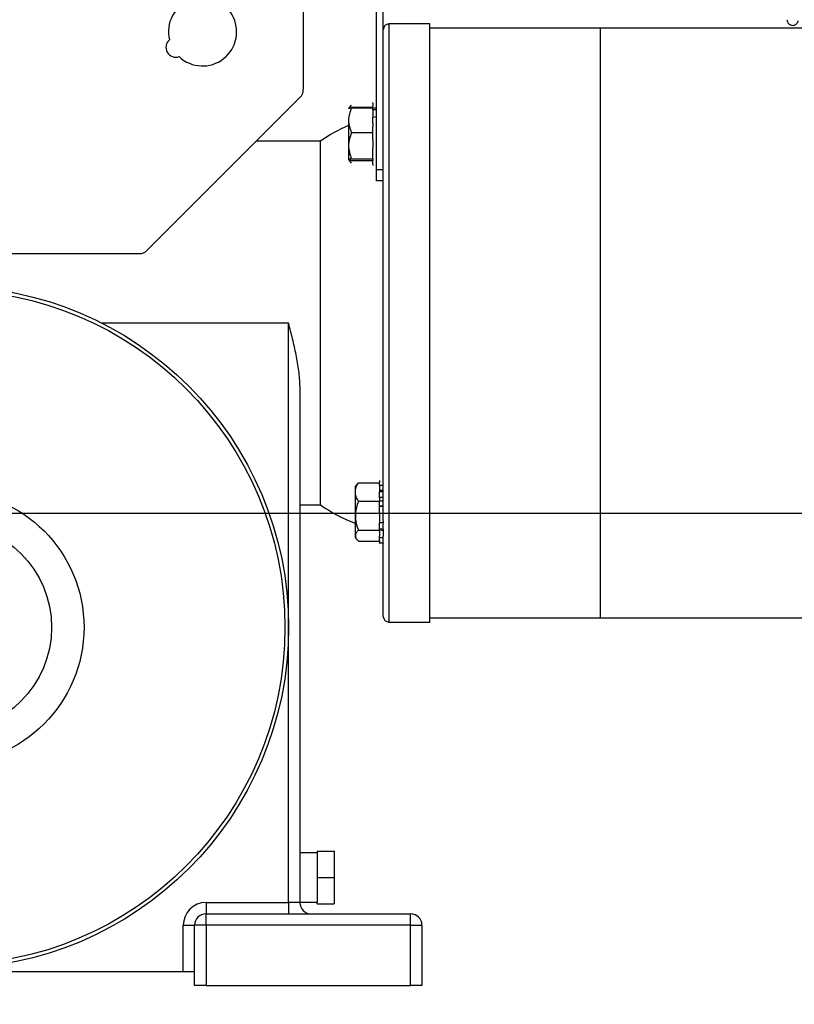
# Model space of a CAD drawing. Header units: inches. Extents: x 170 to 284, y 215 to 248.
# Tile 329 of 656: x 186.768 to 187.057, y 243.671 to 244.038. Entities that reach past the tile are written whole.
import ezdxf

# ---------------------------------------------------------------- set-up
doc = ezdxf.new("R2010")
doc.units = ezdxf.units.IN
doc.header["$LTSCALE"] = 0.25
doc.header["$MEASUREMENT"] = 0
doc.layers.add('ANNOTATIONS', color=1, linetype='Continuous')
doc.layers.add('LH BENCH MOUNT', color=7, linetype='Continuous')
doc.styles.add('ARIAL', font='arial.ttf', dxfattribs={"height": 0.09375})
doc.dimstyles.new('STANDARD$0', dxfattribs={"dimtxt": 0.09375, "dimasz": 0.09375, "dimexe": 0.03125, "dimexo": 0.046875, "dimgap": 0.09, "dimtad": 0, "dimtih": 1, "dimtoh": 1, "dimdec": 4, "dimzin": 0, "dimdsep": 46, "dimtxsty": 'ARIAL', "dimcen": 0.09, "dimadec": 0, "dimazin": 0, "dimtfac": 1, "dimtdec": 4, "dimtofl": 0, "dimtmove": 0, "dimatfit": 1, "dimfxl": 1, "dimtolj": 1, "dimtzin": 0, "dimarcsym": 0})

# ---------------------------------------------------------------- blocks, each defined once
blk = doc.blocks.new('*D18')
at = {"layer": 'ANNOTATIONS', "color": 0, "lineweight": -2, "transparency": 16777216}
for p, q in [((185.9644948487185, 245.1675370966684), (185.9644948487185, 245.9014140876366)), ((187.3643717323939, 244.0675010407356), (187.3643717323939, 245.9014140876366)), ((186.0582448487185, 245.8701640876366), (186.3541591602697, 245.8701640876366)), ((187.2706217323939, 245.8701640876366), (186.9747074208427, 245.8701640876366))]:
    blk.add_line(p, q, dxfattribs=at)
at = {"layer": 'ANNOTATIONS', "color": 0, "transparency": 16777216}
for points in [[(186.0582448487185, 245.8857890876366), (186.0582448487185, 245.8545390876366), (185.9644948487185, 245.8701640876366)], [(187.2706217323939, 245.8857890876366), (187.2706217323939, 245.8545390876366), (187.3643717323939, 245.8701640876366)]]:
    blk.add_solid(points, dxfattribs=at)
at = {"layer": 'defpoints', "color": 0, "transparency": 16777216}
for p in [(187.3643717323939, 245.8701640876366), (185.9644948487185, 245.1206620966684), (187.3643717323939, 244.0206260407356)]:
    blk.add_point(p, dxfattribs=at)
at = {"layer": 'ANNOTATIONS', "color": 0, "transparency": 16777216, "insert": (186.6644332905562, 245.8701640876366), "char_height": 0.09375, "attachment_point": 5, "style": 'ARIAL'}
blk.add_mtext('\\A1;DIM "A"', dxfattribs=at)
blk = doc.blocks.new('*D21')
at = {"layer": 'ANNOTATIONS', "color": 0, "lineweight": -2, "transparency": 16777216}
for p, q in [((186.9101974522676, 244.747824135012), (188.244724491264, 244.747824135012)), ((188.213474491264, 244.654074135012), (188.213474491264, 242.3921205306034)), ((188.213474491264, 239.695306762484), (188.213474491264, 241.9572603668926)), ((187.7483049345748, 239.601556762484), (188.244724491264, 239.601556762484))]:
    blk.add_line(p, q, dxfattribs=at)
at = {"layer": 'ANNOTATIONS', "color": 0, "transparency": 16777216}
for points in [[(188.197849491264, 244.654074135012), (188.229099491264, 244.654074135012), (188.213474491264, 244.747824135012)], [(188.197849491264, 239.695306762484), (188.229099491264, 239.695306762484), (188.213474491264, 239.601556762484)]]:
    blk.add_solid(points, dxfattribs=at)
at = {"layer": 'defpoints', "color": 0, "transparency": 16777216}
for p in [(186.8633224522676, 244.747824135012), (187.7014299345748, 239.601556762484), (188.213474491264, 239.601556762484)]:
    blk.add_point(p, dxfattribs=at)
at = {"layer": 'ANNOTATIONS', "color": 0, "transparency": 16777216, "insert": (188.2134744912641, 242.1746904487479), "char_height": 0.09375, "attachment_point": 5, "style": 'ARIAL'}
blk.add_mtext('\\A1;TOTAL\\PHEIGHT', dxfattribs=at)

msp = doc.modelspace()

# ---------------------------------------------------------------- hatches: boundary and pattern name
at = {"layer": 'LH BENCH MOUNT'}
h = msp.add_hatch(dxfattribs=at)
h.set_pattern_fill('ANSI31', color=256, scale=0.34241245, angle=2.8e-322, style=0)
h.set_pattern_definition([(45, (176.1263761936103, 238.0091787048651), (-0.03026527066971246, 0.03026527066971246), [])])
edge = h.paths.add_edge_path(flags=0)
edge.add_arc((186.41301658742, 243.9014011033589), 0.021400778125, 89.9999999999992, 390.52248781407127, ccw=False)
edge.add_line((186.41301658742, 243.9228018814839), (186.485779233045, 243.9228018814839))
edge.add_arc((186.485779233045, 244.3336968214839), 0.4108949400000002, 270, 450.0000000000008)
edge.add_line((186.485779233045, 244.7445917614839), (186.00212164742, 244.7445917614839))
edge.add_arc((186.00212164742, 244.7488719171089), 0.004280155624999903, 180.0000000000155, 269.9999999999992, ccw=False)
edge.add_line((185.997841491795, 244.7488719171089), (185.997841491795, 244.7916734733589))
edge.add_arc((186.00212164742, 244.7916734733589), 0.004280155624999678, 360, 540, ccw=False)
edge.add_line((186.006401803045, 244.7916734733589), (186.006401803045, 244.7488719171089))
edge.add_line((186.006401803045, 244.7488719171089), (186.003169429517, 244.7488719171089))
edge.add_line((186.003169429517, 244.7488719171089), (186.003169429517, 244.7916734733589))
edge.add_arc((186.00212164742, 244.7916734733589), 0.001047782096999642, 360, 540.0000000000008)
edge.add_line((186.001073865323, 244.7916734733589), (186.001073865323, 244.7488719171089))
edge.add_arc((186.00212164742, 244.7488719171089), 0.001047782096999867, 180, 270)
edge.add_line((186.00212164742, 244.7478241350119), (186.485779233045, 244.7478241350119))
edge.add_arc((186.485779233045, 244.3336968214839), 0.4141273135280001, 269.9999999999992, 450, ccw=False)
edge.add_line((186.485779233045, 243.9195695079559), (186.41301658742, 243.9195695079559))
edge.add_arc((186.41301658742, 243.9014011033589), 0.018168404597, 450.0000000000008, 750.5224878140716)
edge.add_arc((186.4277648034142, 243.9100962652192), 0.001047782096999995, 390.5224878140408, 495.0000000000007)
edge.add_line((186.4270239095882, 243.9108371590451), (186.4183287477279, 243.9021419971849))
edge.add_line((186.4183287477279, 243.9021419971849), (186.4160431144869, 243.9044276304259))
edge.add_line((186.4160431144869, 243.9044276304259), (186.4247382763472, 243.9131227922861))
edge.add_arc((186.4277648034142, 243.9100962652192), 0.004280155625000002, 390.522487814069, 495.0000000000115, ccw=False)

# ---------------------------------------------------------------- linework, layer by layer
at = {"layer": 'ANNOTATIONS'}
msp.add_line((186.6632815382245, 243.8543193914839), (187.6008805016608, 243.8543193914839), dxfattribs=at)
at = {"layer": 'LH BENCH MOUNT'}
for p, q in [((186.9009408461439, 243.9825035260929), (186.9009408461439, 244.0476761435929)), ((186.9034840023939, 243.9970290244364), (186.9034840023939, 244.0476761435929)), ((186.8736443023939, 244.0444548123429), (186.8736443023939, 244.0123017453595)), ((186.9208452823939, 244.0367326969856), (186.9056032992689, 244.0367326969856)), ((186.9056032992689, 244.0367326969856), (186.9056032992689, 243.9252576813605)), ((186.9208452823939, 243.9252576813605), (186.9208452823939, 244.0367326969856)), ((186.9844241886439, 244.0351220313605), (186.9208452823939, 244.0351220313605)), ((187.2105955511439, 244.0351220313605), (186.9844241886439, 244.0351220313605)), ((186.9844241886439, 243.8475718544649), (186.9844241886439, 244.0351220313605)), ((186.9844241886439, 243.8475718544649), (186.9844241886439, 244.0351220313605)), ((186.8724028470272, 244.0093046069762), (186.8154776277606, 243.9523793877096)), ((186.8915137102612, 244.0064839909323), (186.8904969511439, 244.00517672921)), ((186.8916837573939, 244.0056823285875), (186.8995844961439, 244.0056823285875)), ((186.8916837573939, 244.0054932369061), (186.8995844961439, 244.0054932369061)), ((186.8995844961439, 244.0072755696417), (186.8995844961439, 244.0074567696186)), ((186.8995844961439, 244.0072755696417), (186.8995844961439, 244.0061441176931)), ((186.8995844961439, 244.0046949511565), (186.8995844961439, 244.0061441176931)), ((186.9009408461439, 244.0053546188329), (186.8995844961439, 244.0053546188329)), ((186.9009408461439, 244.0047369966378), (186.8995844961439, 244.0047369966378)), ((186.8995844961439, 244.0046949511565), (186.8995844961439, 244.002933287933)), ((186.8995844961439, 244.002933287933), (186.8995844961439, 244.0020432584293)), ((186.8995844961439, 243.9997015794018), (186.8995844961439, 244.0020432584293)), ((186.8904969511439, 244.0008425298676), (186.8904969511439, 243.9862041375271)), ((186.8995844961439, 243.9997015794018), (186.8995844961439, 243.9985712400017)), ((186.8995844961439, 243.9962467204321), (186.8995844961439, 243.9985712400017)), ((186.8916837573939, 243.9962467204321), (186.8995844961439, 243.9962467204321)), ((186.8995844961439, 243.9962466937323), (186.8995844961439, 243.9962401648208)), ((186.8995844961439, 243.9936334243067), (186.8995844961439, 243.9962401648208)), ((186.8995844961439, 243.9936334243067), (186.8995844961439, 243.9934372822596)), ((186.9034840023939, 243.9252576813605), (186.9034840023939, 243.9970290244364)), ((186.8800530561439, 243.9930751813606), (186.8561734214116, 243.9930751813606)), ((186.8800530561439, 243.9252576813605), (186.8800530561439, 243.9930751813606)), ((186.8995844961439, 243.9934372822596), (186.8995844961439, 243.9916120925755)), ((186.8995844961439, 243.9916120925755), (186.8995844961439, 243.9902897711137)), ((186.8995844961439, 243.9881164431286), (186.8995844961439, 243.9902897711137)), ((186.8916837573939, 243.9864439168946), (186.8995844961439, 243.9864439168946)), ((186.8995844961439, 243.9864439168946), (186.8995844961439, 243.9881164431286)), ((186.8995844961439, 243.9864438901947), (186.8995844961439, 243.9857864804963)), ((186.8904969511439, 243.9862041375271), (186.8915137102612, 243.9848968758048)), ((186.8916837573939, 243.985887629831), (186.8995844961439, 243.985887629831)), ((186.8995844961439, 243.9846289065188), (186.8995844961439, 243.9857864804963)), ((186.8995844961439, 243.9846289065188), (186.8995844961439, 243.983936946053)), ((186.8995844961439, 243.9839240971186), (186.8995844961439, 243.983936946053)), ((186.9009408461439, 243.9782649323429), (186.9009408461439, 243.9825035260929)), ((186.9009408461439, 243.9825035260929), (186.9034840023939, 243.9825035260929)), ((186.9034840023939, 243.9782649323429), (186.9009408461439, 243.9782649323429)), ((186.5857929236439, 243.9511379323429), (186.8124804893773, 243.9511379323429)), ((186.8681849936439, 243.9252576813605), (186.7984400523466, 243.9252576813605)), ((186.8681849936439, 243.8117990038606), (186.8681849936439, 243.9252576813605)), ((186.8800530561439, 243.8574401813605), (186.8800530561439, 243.9252576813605)), ((186.9034840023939, 243.851371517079), (186.9034840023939, 243.9252576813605)), ((186.9056032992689, 243.9252576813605), (186.9056032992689, 243.8137826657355)), ((186.9208452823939, 243.8137826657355), (186.9208452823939, 243.9252576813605)), ((186.8724235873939, 243.9016581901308), (186.8724235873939, 243.7092250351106)), ((186.8942269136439, 243.8657199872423), (186.9021276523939, 243.8657199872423)), ((186.9021276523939, 243.8665750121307), (186.9021276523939, 243.8665912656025)), ((186.9021276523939, 243.8665750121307), (186.9021276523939, 243.8658628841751)), ((186.9021276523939, 243.86469167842), (186.9021276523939, 243.8658628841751)), ((186.8936576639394, 243.8651052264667), (186.8930401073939, 243.864311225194)), ((186.8930401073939, 243.864311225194), (186.8930401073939, 243.8453386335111)), ((186.9034840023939, 243.8646927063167), (186.9021276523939, 243.8646927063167)), ((186.9021276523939, 243.86469167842), (186.9021276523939, 243.8628462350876)), ((186.9034840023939, 243.86469167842), (186.9021276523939, 243.86469167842)), ((186.9021276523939, 243.8628462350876), (186.9021276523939, 243.8623462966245)), ((186.9034840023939, 243.8628462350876), (186.9021276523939, 243.8628462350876)), ((186.9021276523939, 243.8601645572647), (186.9021276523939, 243.8623462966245)), ((186.9034840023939, 243.8623462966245), (186.9021276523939, 243.8623462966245)), ((186.8942269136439, 243.8588851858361), (186.9021276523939, 243.8588851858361)), ((186.9021276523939, 243.8601645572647), (186.9021276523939, 243.8588851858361)), ((186.9034840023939, 243.8601645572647), (186.9021276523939, 243.8601645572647)), ((186.9021276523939, 243.8570217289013), (186.9021276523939, 243.8588851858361)), ((186.9034840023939, 243.8588504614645), (186.9021276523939, 243.8588504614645)), ((186.8724235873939, 243.8574401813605), (186.8800530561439, 243.8574401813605)), ((186.9021276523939, 243.8570217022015), (186.9021276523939, 243.8568143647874)), ((186.9034840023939, 243.8570217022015), (186.9021276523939, 243.8570217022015)), ((186.9021276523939, 243.8542066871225), (186.9021276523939, 243.8568143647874)), ((186.9034840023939, 243.8568143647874), (186.9021276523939, 243.8568143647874)), ((186.9021276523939, 243.8542066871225), (186.9021276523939, 243.853776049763)), ((186.9021276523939, 243.853776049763), (186.9021276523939, 243.8518888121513)), ((186.9021276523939, 243.8518888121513), (186.9021276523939, 243.8507493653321)), ((186.9021276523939, 243.8484144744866), (186.9021276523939, 243.8507493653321)), ((186.9034840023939, 243.8507493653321), (186.9021276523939, 243.8507493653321)), ((186.9034840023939, 243.851371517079), (186.9034840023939, 243.8507493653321)), ((186.9034840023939, 243.8484144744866), (186.9034840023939, 243.8507493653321)), ((186.8942269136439, 243.8479901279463), (186.9021276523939, 243.8479901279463)), ((186.9021276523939, 243.8479901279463), (186.9021276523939, 243.8484144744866)), ((186.9034840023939, 243.8484144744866), (186.9021276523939, 243.8484144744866)), ((186.9021276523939, 243.8481441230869), (186.9034840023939, 243.8479033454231)), ((186.9021276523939, 243.8475426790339), (186.9021276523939, 243.8479901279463)), ((186.9021276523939, 243.8475426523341), (186.9021276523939, 243.8457764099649)), ((186.9034840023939, 243.8484144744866), (186.9034840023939, 243.8475426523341)), ((186.9034840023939, 243.8475426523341), (186.9034840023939, 243.8457764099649)), ((186.9844241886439, 243.8153933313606), (186.9844241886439, 243.8475718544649)), ((186.9844241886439, 243.8153933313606), (186.9844241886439, 243.8475718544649)), ((186.8930401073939, 243.8453386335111), (186.8936576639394, 243.8445446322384)), ((186.8942269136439, 243.8439298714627), (186.9021276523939, 243.8439298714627)), ((186.9021276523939, 243.8443399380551), (186.9021276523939, 243.8457764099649)), ((186.9034840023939, 243.845147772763), (186.9021276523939, 243.845147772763)), ((186.9021276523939, 243.8443399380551), (186.9021276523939, 243.8432279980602)), ((186.9021276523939, 243.8430585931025), (186.9021276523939, 243.8432279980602)), ((186.9034840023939, 243.8432279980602), (186.9021276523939, 243.8432279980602)), ((186.9034840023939, 243.8443399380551), (186.9034840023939, 243.8457764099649)), ((186.9034840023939, 243.8432279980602), (186.9034840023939, 243.8443399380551)), ((186.9034840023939, 243.8433302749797), (186.9034840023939, 243.8432279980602)), ((186.9034840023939, 243.8159019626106), (186.9034840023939, 243.8430585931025)), ((186.9056032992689, 243.8137826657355), (186.9208452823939, 243.8137826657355)), ((186.9208452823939, 243.8153933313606), (186.9844241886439, 243.8153933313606)), ((186.9844241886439, 243.8153933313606), (187.2944349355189, 243.8153933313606)), ((186.8681849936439, 243.7092250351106), (186.8681849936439, 243.8117990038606)), ((186.8787814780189, 243.7277222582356), (186.8724235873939, 243.7277222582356)), ((186.8787814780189, 243.7284004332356), (186.8851393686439, 243.7284004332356)), ((186.8787814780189, 243.7284004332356), (186.8787814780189, 243.7185668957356)), ((186.8851393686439, 243.7284004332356), (186.8851393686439, 243.7185668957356)), ((186.8787814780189, 243.7185668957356), (186.8851393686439, 243.7185668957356)), ((186.8787814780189, 243.7185668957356), (186.8787814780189, 243.7094115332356)), ((186.8851393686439, 243.7185668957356), (186.8851393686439, 243.7087333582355)), ((186.8373788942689, 243.7092250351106), (186.8373788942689, 243.7049864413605)), ((186.8373788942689, 243.7092250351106), (186.8681849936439, 243.7092250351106)), ((186.8724235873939, 243.7092250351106), (186.8681849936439, 243.7092250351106)), ((186.8681849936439, 243.7092250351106), (186.8681849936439, 243.7049864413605)), ((186.8724235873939, 243.7094115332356), (186.8787814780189, 243.7094115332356)), ((186.8787814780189, 243.7087333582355), (186.8787814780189, 243.7094115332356)), ((186.8787814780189, 243.7087333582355), (186.8851393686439, 243.7087333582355)), ((186.8373788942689, 243.7007478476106), (186.8373788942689, 243.7049864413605)), ((186.8373788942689, 243.7049864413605), (186.9136735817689, 243.7049864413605)), ((186.9136735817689, 243.7007478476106), (186.9136735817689, 243.7049864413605)), ((186.8289017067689, 243.6833865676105), (186.8289017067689, 243.7007478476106)), ((186.8289017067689, 243.7007478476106), (186.8331403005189, 243.7007478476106)), ((186.8331403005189, 243.6783002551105), (186.8331403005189, 243.7007478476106)), ((186.8373788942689, 243.7007478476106), (186.8331403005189, 243.7007478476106)), ((186.8373788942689, 243.7007478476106), (186.8373788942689, 243.6783002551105)), ((186.9136735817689, 243.7007478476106), (186.8373788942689, 243.7007478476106)), ((186.9136735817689, 243.6783002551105), (186.9136735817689, 243.7007478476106)), ((186.9136735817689, 243.7007478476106), (186.9179121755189, 243.7007478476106)), ((186.9179121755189, 243.7007478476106), (186.9179121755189, 243.6783002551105)), ((186.8289017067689, 243.6833865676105), (186.6531526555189, 243.6833865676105)), ((186.8331403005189, 243.6833865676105), (186.8289017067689, 243.6833865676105)), ((186.8373788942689, 243.6783002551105), (186.8331403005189, 243.6783002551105)), ((186.8373788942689, 243.6783002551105), (186.9136735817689, 243.6783002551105)), ((186.9179121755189, 243.6783002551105), (186.9136735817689, 243.6783002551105))]:
    msp.add_line(p, q, dxfattribs=at)
at = {"layer": 'LH BENCH MOUNT', "flags": 128}
msp.add_lwpolyline([(186.9009408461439, 244.0021327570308), (186.90035418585, 244.0020051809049), (186.8995844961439, 244.001827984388)], dxfattribs=at)
at = {"layer": 'LH BENCH MOUNT'}
for radius in [0.1271578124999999, 0.1258014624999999, 0.05086312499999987, 0.03879160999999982]:
    msp.add_circle((186.7410271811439, 243.8117990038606), radius, dxfattribs=at)
for centre, radius, start, end in [((186.8360802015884, 244.0338040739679), 0.01271578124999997, 226.5909378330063, 193.4090621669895), ((186.9056032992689, 244.0346134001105), 0.002119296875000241, 89.99999999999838, 179.9999999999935), ((186.8261251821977, 244.0280565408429), 0.00369605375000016, 130.7803840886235, 289.2196159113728), ((186.8694057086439, 244.0123017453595), 0.004238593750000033, 315.0000000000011, 0), ((186.912806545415, 243.9461555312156), 0.057221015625, 112.947320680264, 124.917974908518), ((186.8124804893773, 243.9553765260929), 0.004238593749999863, 270, 315.0000000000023), ((186.912806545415, 243.9043598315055), 0.05722101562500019, 235.0820250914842, 249.7913316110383), ((186.9056032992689, 243.8159019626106), 0.002119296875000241, 180.0000000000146, 270), ((186.8373788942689, 243.7007478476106), 0.008477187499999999, 90, 180), ((186.8766621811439, 243.7092250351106), 0.004238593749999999, 180, 270), ((186.8373788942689, 243.7007478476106), 0.004238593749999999, 90, 180), ((186.9136735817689, 243.7007478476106), 0.004238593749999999, 0, 90)]:
    msp.add_arc(centre, radius, start, end, dxfattribs=at)
for points, knots in [([(187.0540265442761, 244.0381054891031), (187.0540293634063, 244.0380777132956), (187.0540385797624, 244.0379869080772), (187.0541043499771, 244.0376779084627), (187.0543039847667, 244.03721210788), (187.0547223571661, 244.0367059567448), (187.05534724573, 244.0363229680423), (187.0560986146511, 244.036173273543), (187.0568121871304, 244.0362923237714), (187.0573674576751, 244.0365858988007), (187.0577439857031, 244.0369348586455), (187.0579818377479, 244.0372781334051), (187.0581125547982, 244.0375643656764), (187.058173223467, 244.0377501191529), (187.0581975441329, 244.0378423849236), (187.0582039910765, 244.0378726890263), (187.0582053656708, 244.0378791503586)], [0, 0, 0, 0, 0.02253519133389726, 0.0736724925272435, 0.1601856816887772, 0.2653085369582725, 0.3797061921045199, 0.5007090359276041, 0.6199534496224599, 0.7147218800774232, 0.7944927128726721, 0.8616945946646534, 0.9146950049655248, 0.952798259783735, 0.9899358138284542, 1, 1, 1, 1]), ([(186.8916837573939, 244.0054932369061), (186.8913428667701, 244.0047572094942), (186.8910509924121, 244.0039932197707), (186.8906486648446, 244.00245252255), (186.8905372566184, 244.0016725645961), (186.8905357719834, 244.0004848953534), (186.8905631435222, 244.0000835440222), (186.8906700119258, 243.9992932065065), (186.8907490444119, 243.9989030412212), (186.8910513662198, 243.997745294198), (186.8913402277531, 243.9969884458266), (186.8916837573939, 243.9962467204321)], [0, 0, 0, 0, 0.250000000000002, 0.250000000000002, 0.500000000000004, 0.500000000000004, 0.625000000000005, 0.625000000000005, 0.750000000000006, 0.750000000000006, 1, 1, 1, 1]), ([(186.8906077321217, 244.0052394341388), (186.8906187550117, 244.005263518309), (186.8906498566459, 244.0053314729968), (186.8911224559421, 244.0054162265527), (186.8915527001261, 244.005475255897), (186.8916837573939, 244.0054932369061)], [0, 0, 0, 0, 0.2762835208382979, 0.7795477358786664, 0.9999999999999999, 0.9999999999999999, 0.9999999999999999, 0.9999999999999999]), ([(186.8916837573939, 243.9962467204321), (186.8913398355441, 243.9954594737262), (186.8910523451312, 243.9946606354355), (186.8907501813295, 243.9934358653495), (186.8906711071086, 243.9930231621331), (186.8905638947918, 243.9921872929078), (186.8905360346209, 243.9917611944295), (186.8905367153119, 243.9904978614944), (186.8906482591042, 243.9896703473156), (186.8910495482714, 243.9880389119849), (186.8913396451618, 243.9872315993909), (186.8916837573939, 243.9864439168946)], [0, 0, 0, 0, 0.2500000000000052, 0.2500000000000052, 0.3750000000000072, 0.3750000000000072, 0.5000000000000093, 0.5000000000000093, 0.7500000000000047, 0.7500000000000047, 1, 1, 1, 1]), ([(186.8916837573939, 243.9864439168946), (186.8913398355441, 243.9863992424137), (186.8910523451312, 243.9863539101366), (186.8907501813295, 243.9862844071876), (186.8906711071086, 243.9862609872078), (186.8905638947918, 243.9862135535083), (186.8905360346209, 243.9861893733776), (186.8905367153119, 243.9861176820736), (186.8906482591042, 243.9860707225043), (186.8910495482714, 243.9859781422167), (186.8913396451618, 243.985932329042), (186.8916837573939, 243.985887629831)], [0, 0, 0, 0, 0.2500000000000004, 0.2500000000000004, 0.3750000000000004, 0.3750000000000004, 0.5000000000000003, 0.5000000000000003, 0.7500000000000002, 0.7500000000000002, 1, 1, 1, 1]), ([(186.8724235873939, 243.9016581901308), (186.8724235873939, 243.9035871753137), (186.8722506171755, 243.9055281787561), (186.8718585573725, 243.9084672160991), (186.8717040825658, 243.9094531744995), (186.8713609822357, 243.9114261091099), (186.8711726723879, 243.9124115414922), (186.870571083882, 243.9153674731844), (186.8701215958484, 243.9173376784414), (186.8694135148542, 243.9203004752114), (186.8691716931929, 243.9212892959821), (186.8686817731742, 243.9232705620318), (186.8684329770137, 243.9242657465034), (186.8681849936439, 243.9252576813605)], [0, 0, 0, 0, 0.2499999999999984, 0.2499999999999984, 0.3749999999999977, 0.3749999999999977, 0.499999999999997, 0.499999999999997, 0.7499999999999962, 0.7499999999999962, 0.8749999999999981, 0.8749999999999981, 1, 1, 1, 1]), ([(186.8942269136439, 243.8588851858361), (186.8938860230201, 243.8594292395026), (186.8935941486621, 243.8599939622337), (186.8931918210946, 243.8611328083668), (186.8930804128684, 243.8617093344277), (186.8930789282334, 243.8625872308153), (186.8931062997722, 243.862883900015), (186.8932131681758, 243.8634680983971), (186.8932922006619, 243.8637564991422), (186.8935945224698, 243.8646122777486), (186.8938833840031, 243.8651717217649), (186.8942269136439, 243.8657199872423)], [0, 0, 0, 0, 0.2499999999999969, 0.2499999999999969, 0.4999999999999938, 0.4999999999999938, 0.6249999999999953, 0.6249999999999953, 0.7499999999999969, 0.7499999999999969, 1, 1, 1, 1]), ([(186.8942269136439, 243.8588851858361), (186.8938829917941, 243.8580102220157), (186.8935955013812, 243.8571223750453), (186.8932933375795, 243.8557611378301), (186.8932142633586, 243.8553024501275), (186.8931070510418, 243.8543734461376), (186.8930791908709, 243.8538998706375), (186.8930798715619, 243.8524957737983), (186.8931914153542, 243.8515760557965), (186.8935927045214, 243.8497628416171), (186.8938828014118, 243.8488655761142), (186.8942269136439, 243.8479901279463)], [0, 0, 0, 0, 0.2499999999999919, 0.2499999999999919, 0.3749999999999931, 0.3749999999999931, 0.4999999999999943, 0.4999999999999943, 0.7499999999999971, 0.7499999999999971, 1, 1, 1, 1]), ([(186.8942269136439, 243.8479901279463), (186.8938829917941, 243.84766405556), (186.8935955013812, 243.8473331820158), (186.8932933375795, 243.8468258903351), (186.8932142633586, 243.8466549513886), (186.8931070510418, 243.8463087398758), (186.8930791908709, 243.8461322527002), (186.8930798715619, 243.8456089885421), (186.8931914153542, 243.8452662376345), (186.8935927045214, 243.8445905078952), (186.8938828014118, 243.8442561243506), (186.8942269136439, 243.8439298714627)], [0, 0, 0, 0, 0.2499999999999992, 0.2499999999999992, 0.3749999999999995, 0.3749999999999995, 0.4999999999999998, 0.4999999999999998, 0.749999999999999, 0.749999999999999, 1, 1, 1, 1])]:
    msp.add_open_spline(points, degree=3, knots=knots, dxfattribs=at)

# ---------------------------------------------------------------- dimensions: what is measured, and where the dimension line sits
at = {"layer": 'ANNOTATIONS'}
dim = msp.add_linear_dim(base=(187.3643717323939, 245.8701640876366), p1=(185.9644948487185, 245.1206620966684), p2=(187.3643717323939, 244.0206260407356), text='DIM "A"', dimstyle='STANDARD$0', dxfattribs=at)
dim.commit()
dim.dimension.update_dxf_attribs({"geometry": '*D18', "text_midpoint": (186.6644332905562, 245.8701640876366)})
dim = msp.add_linear_dim(base=(188.213474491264, 239.601556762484), p1=(186.8633224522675, 244.7478241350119), p2=(187.7014299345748, 239.6015567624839), angle=90, text='TOTAL\\PHEIGHT', dimstyle='STANDARD$0', dxfattribs=at)
dim.commit()
dim.dimension.update_dxf_attribs({"geometry": '*D21', "text_midpoint": (188.2134744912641, 242.1746904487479)})

doc.saveas('drawing.dxf')
